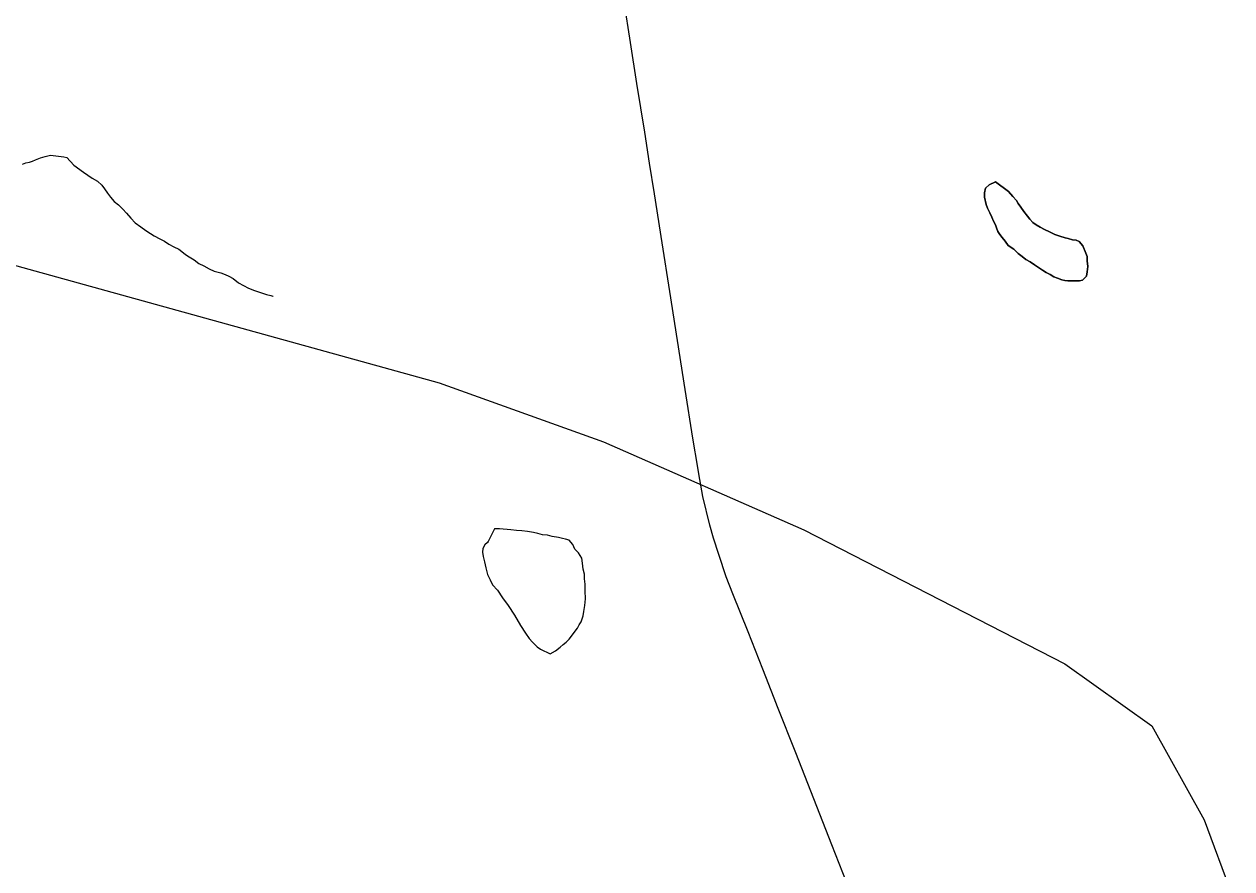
# Model space of a CAD drawing. Extents: x 103424 to 290657, y 38711 to 110967.
# Drawn here: x 214252.0203 to 214252.3994, y 40213.2864 to 40213.5515 of the extents above; entities that cross this region are included whole.
import ezdxf

# ---------------------------------------------------------------- set-up
doc = ezdxf.new("R2010")
doc.units = 0
for name, color, linetype in [('GM_X_Minor_Lake', 7, 'Continuous'), ('GM_X_Minor_River', 7, 'Continuous'), ('GM_X_Rail_Line', 7, 'Continuous'), ('GM_X_State_Route', 7, 'Continuous')]:
    doc.layers.add(name, color=color, linetype=linetype)

msp = doc.modelspace()

# ---------------------------------------------------------------- linework, layer by layer
at = {"layer": 'GM_X_Minor_Lake'}
for points in [[(214252.32518, 40213.50195), (214252.32323, 40213.501), (214252.32209, 40213.50004), (214252.32172, 40213.49852), (214252.32173, 40213.49719), (214252.32231, 40213.49491), (214252.3227, 40213.49377), (214252.32347, 40213.49225), (214252.32405, 40213.49092), (214252.32463, 40213.48959), (214252.3252, 40213.48845), (214252.32559, 40213.4875), (214252.32598, 40213.48636), (214252.32655, 40213.48541), (214252.32732, 40213.48446), (214252.32828, 40213.48333), (214252.32924, 40213.482), (214252.33095, 40213.48086), (214252.33229, 40213.47954), (214252.33363, 40213.47859), (214252.33478, 40213.47765), (214252.33611, 40213.47689), (214252.33745, 40213.47595), (214252.33993, 40213.47425), (214252.34108, 40213.47349), (214252.34241, 40213.47293), (214252.34356, 40213.47217), (214252.3447, 40213.4718), (214252.34603, 40213.47123), (214252.34698, 40213.47105), (214252.34794, 40213.47086), (214252.34889, 40213.47087)], [(214252.32518, 40213.50195), (214252.32932, 40213.49894), (214252.33066, 40213.49742), (214252.33181, 40213.4961), (214252.33239, 40213.49515), (214252.33315, 40213.49401), (214252.33411, 40213.49268), (214252.33526, 40213.49116), (214252.33603, 40213.49022), (214252.33699, 40213.48927), (214252.33794, 40213.48851), (214252.33928, 40213.48776), (214252.34061, 40213.487), (214252.34214, 40213.48625), (214252.34385, 40213.4855), (214252.34538, 40213.48493), (214252.34709, 40213.48437), (214252.34804, 40213.48418), (214252.34938, 40213.48381), (214252.35052, 40213.48363), (214252.35147, 40213.48325), (214252.35262, 40213.48192), (214252.35358, 40213.47964), (214252.35397, 40213.4785), (214252.35398, 40213.47717), (214252.35418, 40213.47546), (214252.354, 40213.47375), (214252.35382, 40213.47241), (214252.3525, 40213.47107), (214252.35155, 40213.47088), (214252.35022, 40213.47087), (214252.34889, 40213.47087), (214252.34794, 40213.47086), (214252.34698, 40213.47105), (214252.34603, 40213.47123), (214252.3447, 40213.4718), (214252.34356, 40213.47217), (214252.34241, 40213.47293), (214252.34108, 40213.47349), (214252.33993, 40213.47425), (214252.33745, 40213.47595), (214252.33611, 40213.47689), (214252.33478, 40213.47765), (214252.33363, 40213.47859), (214252.33229, 40213.47954), (214252.33095, 40213.48086), (214252.32924, 40213.482), (214252.32828, 40213.48333), (214252.32732, 40213.48446), (214252.32655, 40213.48541), (214252.32598, 40213.48636), (214252.32559, 40213.4875), (214252.3252, 40213.48845), (214252.32463, 40213.48959), (214252.32405, 40213.49092), (214252.32347, 40213.49225), (214252.3227, 40213.49377), (214252.32231, 40213.49491), (214252.32173, 40213.49719), (214252.32172, 40213.49852), (214252.32209, 40213.50004), (214252.32323, 40213.501), (214252.32518, 40213.50195)], [(214252.34889, 40213.47087), (214252.35022, 40213.47087), (214252.35155, 40213.47088), (214252.3525, 40213.47107), (214252.35382, 40213.47241), (214252.354, 40213.47375), (214252.35418, 40213.47546), (214252.35398, 40213.47717), (214252.35397, 40213.4785), (214252.35358, 40213.47964), (214252.35262, 40213.48192), (214252.35147, 40213.48325), (214252.35052, 40213.48363), (214252.34938, 40213.48381), (214252.34804, 40213.48418), (214252.34709, 40213.48437), (214252.34538, 40213.48493), (214252.34385, 40213.4855), (214252.34214, 40213.48625), (214252.34061, 40213.487), (214252.33928, 40213.48776), (214252.33794, 40213.48851), (214252.33699, 40213.48927), (214252.33603, 40213.49022), (214252.33526, 40213.49116), (214252.33411, 40213.49268), (214252.33315, 40213.49401), (214252.33239, 40213.49515), (214252.33181, 40213.4961), (214252.33066, 40213.49742), (214252.32932, 40213.49894), (214252.32518, 40213.50195)], [(214252.16592, 40213.38907), (214252.16579, 40213.38882), (214252.16486, 40213.38804), (214252.16431, 40213.38689), (214252.16414, 40213.38574), (214252.16435, 40213.38442), (214252.16477, 40213.38271), (214252.16518, 40213.38082), (214252.16579, 40213.37874), (214252.16658, 40213.37704), (214252.16736, 40213.37554), (214252.16891, 40213.37385), (214252.17047, 40213.37141), (214252.17223, 40213.36897), (214252.17418, 40213.36596), (214252.17614, 40213.36276), (214252.1777, 40213.36032), (214252.17887, 40213.35863), (214252.17984, 40213.35751), (214252.18138, 40213.35601), (214252.18235, 40213.35527), (214252.18541, 40213.3538), (214252.1871, 40213.35478), (214252.1886, 40213.35595), (214252.18954, 40213.35673), (214252.19047, 40213.35751), (214252.19141, 40213.35848), (214252.19215, 40213.35944), (214252.19326, 40213.36098), (214252.194, 40213.36194), (214252.19455, 40213.3629), (214252.19511, 40213.36386), (214252.19547, 40213.36482), (214252.19583, 40213.36578), (214252.196, 40213.36711), (214252.19634, 40213.36902), (214252.1965, 40213.37111), (214252.19645, 40213.37359), (214252.19641, 40213.37567), (214252.19619, 40213.37738), (214252.19617, 40213.3789), (214252.19576, 40213.38042), (214252.19554, 40213.38231), (214252.19532, 40213.38383), (214252.19434, 40213.38552), (214252.19318, 40213.38665), (214252.19258, 40213.38816), (214252.19142, 40213.38947), (214252.19028, 40213.38983), (214252.18932, 40213.39), (214252.18799, 40213.39035), (214252.18608, 40213.3907), (214252.18456, 40213.39105), (214252.18303, 40213.39122), (214252.18151, 40213.39157), (214252.18017, 40213.39193), (214252.17827, 40213.39227), (214252.17655, 40213.39243), (214252.17484, 40213.39259), (214252.17308, 40213.39275)], [(214252.16792, 40213.39304), (214252.16592, 40213.38907)], [(214252.17308, 40213.39275), (214252.16952, 40213.39307), (214252.16792, 40213.39304)]]:
    msp.add_lwpolyline(points, dxfattribs=at)
at = {"layer": 'GM_X_Minor_River'}
msp.add_lwpolyline([(214252.01972, 40213.5075), (214252.02085, 40213.5079), (214252.02199, 40213.50811), (214252.02293, 40213.50851), (214252.02387, 40213.50891), (214252.02538, 40213.5095), (214252.02689, 40213.50991), (214252.02859, 40213.51032), (214252.03107, 40213.50999), (214252.03278, 40213.50983), (214252.03373, 40213.50965), (214252.03587, 40213.50722), (214252.03894, 40213.50499), (214252.04164, 40213.50314), (214252.04336, 40213.50222), (214252.04471, 40213.50091), (214252.04549, 40213.49979), (214252.04647, 40213.49847), (214252.04744, 40213.49716), (214252.0486, 40213.49585), (214252.04995, 40213.49473), (214252.05131, 40213.49343), (214252.05247, 40213.49212), (214252.05382, 40213.49062), (214252.05518, 40213.48912), (214252.05691, 40213.48782), (214252.05845, 40213.48671), (214252.05999, 40213.48579), (214252.06114, 40213.48505), (214252.06287, 40213.48413), (214252.0644, 40213.48339), (214252.06574, 40213.48247), (214252.06728, 40213.48154), (214252.06881, 40213.48081), (214252.06978, 40213.48007), (214252.07093, 40213.47914), (214252.07208, 40213.4784), (214252.07362, 40213.47748), (214252.07516, 40213.47636), (214252.07669, 40213.47563), (214252.07842, 40213.47471), (214252.07995, 40213.47398), (214252.08205, 40213.47344), (214252.08339, 40213.4729), (214252.08454, 40213.47235), (214252.08588, 40213.47161), (214252.08761, 40213.47031), (214252.09068, 40213.46866), (214252.09259, 40213.46793), (214252.0945, 40213.4672), (214252.09641, 40213.46667), (214252.09775, 40213.46631), (214252.09832, 40213.46613), (214252.09851, 40213.46613)], dxfattribs=at)
at = {"layer": 'GM_X_Rail_Line'}
msp.add_lwpolyline([(214251.25098, 40213.71343), (214251.49922, 40213.53478), (214251.59205, 40213.47017), (214251.62789, 40213.45428), (214251.65265, 40213.44866), (214251.67739, 40213.44859), (214251.69815, 40213.45266), (214251.71853, 40213.46187), (214251.73847, 40213.47215), (214251.77631, 40213.49037), (214251.80444, 40213.49976), (214251.82406, 40213.50412), (214251.85707, 40213.50722), (214251.89101, 40213.50743), (214251.92053, 40213.50253), (214251.94613, 40213.4955), (214252.15062, 40213.43888), (214252.20214, 40213.42041), (214252.26502, 40213.39279), (214252.31177, 40213.36882), (214252.34702, 40213.35066), (214252.37425, 40213.3312), (214252.39074, 40213.30174), (214252.39942, 40213.27836)], dxfattribs=at)
at = {"layer": 'GM_X_State_Route'}
for points in [[(214252.23214, 40213.41034), (214252.23179, 40213.41237), (214252.23023, 40213.4215), (214252.22781, 40213.43685), (214252.2254, 40213.45219), (214252.22298, 40213.46754), (214252.22056, 40213.48288), (214252.21814, 40213.49823), (214252.21662, 40213.50788), (214252.2151, 40213.51753), (214252.21267, 40213.53287), (214252.21064, 40213.54569), (214252.20861, 40213.5585)], [(214252.25575, 40213.33996), (214252.2522, 40213.34901), (214252.24758, 40213.36079), (214252.24278, 40213.37267), (214252.24066, 40213.37801), (214252.23837, 40213.38504), (214252.23673, 40213.39011), (214252.23559, 40213.3942), (214252.23335, 40213.40324), (214252.23214, 40213.41034)], [(214252.27845, 40213.28215), (214252.27385, 40213.29386), (214252.26817, 40213.30832), (214252.2625, 40213.32278), (214252.25682, 40213.33724), (214252.25575, 40213.33996)]]:
    msp.add_lwpolyline(points, dxfattribs=at)

doc.saveas('drawing.dxf')
